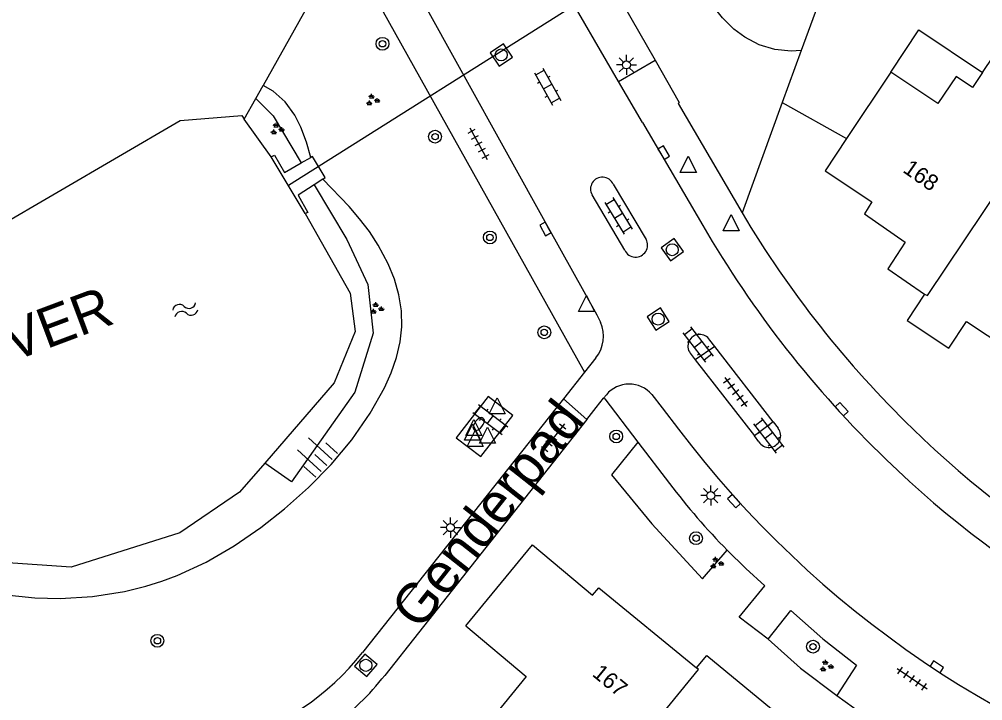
# Model space of a CAD drawing. Extents: x 126000 to 131009, y 393000 to 395500.
# Drawn here: x 130492.1 to 130552.1, y 395008.4 to 395050.8 of the extents above; entities that cross this region are included whole.
import ezdxf

# ---------------------------------------------------------------- set-up
doc = ezdxf.new("R2010")
doc.units = 0
for name, color, linetype in [('gg-afsc-erfafscheiding', 7, 'Continuous'), ('gg-anno-huisnummerreeks BGT', 7, 'Continuous'), ('gg-anno-naam water', 7, 'Continuous'), ('gg-anno-openbare ruimte label', 7, 'Continuous'), ('gg-bbg-gedigitaliseerde bebouwing', 7, 'Continuous'), ('gg-bbg-hoofdgebouw', 7, 'Continuous'), ('gg-bbg-luifel en loopbrug', 7, 'Continuous'), ('gg-bbg-tussenscheiding', 7, 'Continuous'), ('gg-knt-BGT kruinlijn', 7, 'Continuous'), ('gg-knt-verharding', 7, 'Continuous'), ('gg-knt-verharding nz', 7, 'Continuous'), ('gg-kntw-beschoeiing', 7, 'Continuous'), ('gg-kwrk-duiker nz buis', 7, 'Continuous'), ('gg-kwrk-uitstroombak niveau min 01', 7, 'Continuous'), ('gt-grn-groengrens', 7, 'Continuous'), ('gt-symb-boom', 7, 'Continuous'), ('gt-symb-brandkraan', 7, 'Continuous'), ('gt-symb-groenvak', 7, 'Continuous'), ('gt-symb-klinker verharding', 7, 'Continuous'), ('gt-symb-kolk', 7, 'Continuous'), ('gt-symb-lichtmast', 7, 'Continuous'), ('gt-symb-rioolschacht', 7, 'Continuous'), ('gt-symb-talud symbool', 7, 'Continuous'), ('gt-symb-tegel verharding', 7, 'Continuous'), ('gt-symb-waterafsluiter', 7, 'Continuous'), ('gt-symb-watersymbool', 7, 'Continuous')]:
    doc.layers.add(name, color=color, linetype=linetype)

# ---------------------------------------------------------------- blocks, each defined once
blk = doc.blocks.new('gt0-BOOM')
at = {"layer": 'gt-symb-boom'}
for radius in [0.4, 0.2]:
    blk.add_circle((0, 0), radius, dxfattribs=at)
blk = doc.blocks.new('gt0-GRVAK')
at = {"layer": 'gt-symb-groenvak'}
for p, q in [((-0.11, 0.189), (-0.228, 0.24)), ((-0.182, 0.153), (0.088, 0.153)), ((-0.091, 0.211), (-0.156, 0.322)), ((-0.047, 0.214), (-0.047, 0.393)), ((-0.004, 0.211), (0.061, 0.322)), ((0.015, 0.189), (0.133, 0.24)), ((0.262, -0.052), (0.197, 0.059)), ((0.305, -0.049), (0.305, 0.13)), ((0.349, -0.052), (0.414, 0.059)), ((-0.245, -0.228), (-0.363, -0.177)), ((-0.318, -0.264), (-0.047, -0.264)), ((-0.226, -0.206), (-0.291, -0.095)), ((-0.183, -0.203), (-0.183, -0.024)), ((-0.139, -0.206), (-0.074, -0.095)), ((-0.12, -0.228), (-0.002, -0.177)), ((0.243, -0.074), (0.125, -0.023)), ((0.17, -0.11), (0.441, -0.11)), ((0.368, -0.074), (0.486, -0.023))]:
    blk.add_line(p, q, dxfattribs=at)
blk = doc.blocks.new('gt0-KL1')
at = {"layer": 'gt-symb-klinker verharding'}
for p, q in [((-1.15, 0.3), (1.15, 0.3)), ((-1, -0.3), (-1, 0.3)), ((-0.5, 0.3), (-0.5, 0.45)), ((0, -0.3), (0, 0.3)), ((0.5, 0.3), (0.5, 0.45)), ((1, -0.3), (1, 0.3)), ((-1.15, -0.3), (1.15, -0.3)), ((-0.5, -0.45), (-0.5, -0.3)), ((0.5, -0.45), (0.5, -0.3))]:
    blk.add_line(p, q, dxfattribs=at)
blk = doc.blocks.new('gt0-LMAST')
at = {"layer": 'gt-symb-lichtmast'}
for p, q in [((-0.005, 0.246), (-0.005, 0.621)), ((-0.182, 0.173), (-0.447, 0.438)), ((0.172, 0.173), (0.437, 0.438)), ((-0.255, -0.004), (-0.63, -0.004)), ((-0.182, -0.181), (-0.447, -0.446)), ((-0.005, -0.254), (-0.005, -0.629)), ((0.437, -0.446), (0.172, -0.181)), ((0.245, -0.004), (0.62, -0.004))]:
    blk.add_line(p, q, dxfattribs=at)
blk.add_circle((-0.005, -0.004), 0.25, dxfattribs=at)
blk = doc.blocks.new('gt0-RS')
at = {"layer": 'gt-symb-rioolschacht'}
blk.add_lwpolyline([(-0.5, -0.5), (0.5, -0.5), (0.5, 0.5), (-0.5, 0.5)], close=True, dxfattribs=at)
blk.add_circle((0, 0), 0.375, dxfattribs=at)
blk = doc.blocks.new('gt0-WAFSL')
at = {"layer": 'gt-symb-waterafsluiter'}
for p, q in [((-0.5, -0.333), (0, 0.667)), ((0, 0.667), (0.5, -0.333)), ((0.5, -0.333), (-0.5, -0.333))]:
    blk.add_line(p, q, dxfattribs=at)
blk = doc.blocks.new('gt0-KOLK')
at = {"layer": 'gt-symb-kolk'}
blk.add_lwpolyline([(0, 0), (0.375, 0), (0.375, 0.4), (-0.375, 0.4), (-0.375, 0), (0, 0)], dxfattribs=at)
blk = doc.blocks.new('gt0-TEG1')
at = {"layer": 'gt-symb-tegel verharding'}
for p, q in [((-1.125, 0), (1.125, 0)), ((-0.9, -0.25), (-0.9, 0.25)), ((-0.45, -0.25), (-0.45, 0.25)), ((0, -0.25), (0, 0.25)), ((0.45, -0.25), (0.45, 0.25)), ((0.9, -0.25), (0.9, 0.25))]:
    blk.add_line(p, q, dxfattribs=at)
blk = doc.blocks.new('gt0-WA')
at = {"layer": 'gt-symb-watersymbool'}
for centre, start, end in [((-0.323, 0.022), 28.07249, 151.92751), ((0.427, 0.422), 208.07248, 331.92751), ((-0.323, -0.428), 28.07249, 151.92751), ((0.427, -0.028), 208.07248, 331.92751)]:
    blk.add_arc(centre, 0.425, start, end, dxfattribs=at)
blk = doc.blocks.new('gt0-TALUD_1')
at = {"layer": 'gt-symb-talud symbool'}
for p, q in [((-1, -1), (-1, 0)), ((-0.5, -2), (-0.5, 0)), ((0, -1), (0, 0)), ((0.5, -2), (0.5, 0)), ((1, -1), (1, 0))]:
    blk.add_line(p, q, dxfattribs=at)
blk = doc.blocks.new('gt0-BR')
at = {"layer": 'gt-symb-brandkraan'}
for centre, radius, start, end in [((-0.244, 0), 0.206, 107.56694, 252.43307), ((0.599, -2.664), 3, 106.89205, 107.56694), ((0, -0.691), 0.938, 73.10799, 106.89205), ((-0.599, -2.664), 3, 72.43309, 73.10799), ((0.244, 0), 0.206, 287.56695, 72.43309), ((0.599, 2.664), 3, 252.43307, 253.10797), ((0, 0.691), 0.938, 253.10797, 286.89206), ((-0.599, 2.664), 3, 286.89206, 287.56695)]:
    blk.add_arc(centre, radius, start, end, dxfattribs=at)

msp = doc.modelspace()

# ---------------------------------------------------------------- linework, layer by layer
at = {"layer": 'gg-afsc-erfafscheiding'}
for p, q in [((130541.98, 395052.074), (130540.826, 395048.904)), ((130540.826, 395048.904), (130539.641, 395045.649)), ((130506.855, 395045.901), (130507.308, 395046.709)), ((130506.137, 395044.621), (130506.855, 395045.901)), ((130539.641, 395045.649), (130543.658, 395043.413)), ((130527.478, 395025.922), (130514.895, 395009.977))]:
    msp.add_line(p, q, dxfattribs=at)
msp.add_lwpolyline([(130511.227, 395054.559), (130511.474, 395054.142), (130507.308, 395046.709)], dxfattribs=at)
msp.add_arc((130501.254, 395020.739), 17.375, 306.41656, 321.72801, dxfattribs=at)
at = {"layer": 'gg-bbg-gedigitaliseerde bebouwing'}
for points in [[(130552.13, 395047.532), (130556.109, 395053.457), (130557.52, 395052.51)], [(130552.13, 395047.532), (130551.497, 395046.589), (130550.47, 395047.28), (130549.34, 395045.597), (130546.408, 395047.548)]]:
    msp.add_lwpolyline(points, dxfattribs=at)
at = {"layer": 'gg-bbg-hoofdgebouw'}
msp.add_line((130546.408, 395047.548), (130543.658, 395043.413), dxfattribs=at)
for points in [[(130543.658, 395043.413), (130542.318, 395041.397), (130545.22, 395039.462), (130544.761, 395038.724), (130547.298, 395036.949), (130546.216, 395035.291), (130548.513, 395033.727)], [(130548.513, 395033.727), (130547.434, 395032.068), (130550.026, 395030.352), (130551.124, 395032.018), (130553.706, 395030.316)], [(130519.934, 395013.069), (130524.083, 395018.112), (130527.835, 395014.971), (130528.214, 395015.419), (130534.299, 395010.443)], [(130519.934, 395013.069), (130523.704, 395009.912), (130520.035, 395005.423)], [(130534.299, 395010.443), (130534.941, 395011.207), (130540.874, 395006.339), (130540.256, 395005.575), (130542.924, 395003.409)]]:
    msp.add_lwpolyline(points, dxfattribs=at)
at = {"layer": 'gg-bbg-luifel en loopbrug'}
msp.add_lwpolyline([(130546.408, 395047.548), (130548.155, 395050.175), (130552.13, 395047.532)], dxfattribs=at)
at = {"layer": 'gg-bbg-tussenscheiding'}
for points in [[(130548.513, 395033.727), (130548.69, 395033.64), (130553.34, 395040.56), (130553.46, 395040.48)], [(130528.27, 395002.58), (130528.17, 395002.67), (130534.43, 395010.34), (130534.299, 395010.443)]]:
    msp.add_lwpolyline(points, dxfattribs=at)
at = {"layer": 'gg-knt-BGT kruinlijn'}
for points in [[(130540.826, 395048.904), (130540.2, 395048.855), (130539.191, 395048.964), (130538.214, 395049.257), (130537.312, 395049.716), (130536.627, 395050.23), (130535.92, 395050.938), (130535.289, 395051.729), (130534.71, 395052.564), (130533.421, 395054.643), (130531.991, 395057.27), (130530.661, 395060.029), (130530.282, 395060.956), (130529.953, 395061.902), (130529.666, 395062.954), (130529.486, 395063.95), (130529.446, 395064.565)], [(130510.276, 395042.233), (130510.005, 395043.184), (130509.666, 395044.126), (130509.288, 395044.876), (130508.692, 395045.689), (130507.945, 395046.362), (130507.308, 395046.709)], [(130491.091, 395015.007), (130493.082, 395014.812), (130494.677, 395014.769), (130496.682, 395014.884), (130498.667, 395015.194), (130500, 395015.527), (130501.01, 395015.837), (130501.948, 395016.19), (130503.765, 395017.034), (130505.504, 395018.042), (130507.163, 395019.187), (130508.635, 395020.349), (130510.138, 395021.686), (130511.541, 395023.117), (130512.826, 395024.654), (130513.974, 395026.309), (130514.864, 395027.892), (130515.283, 395028.821), (130515.618, 395029.775), (130515.849, 395030.748), (130515.95, 395031.676), (130515.922, 395032.673), (130515.762, 395033.667), (130515.486, 395034.647), (130515.108, 395035.598), (130514.486, 395036.777), (130513.931, 395037.619), (130513.322, 395038.414), (130512.67, 395039.172), (130511.029, 395040.885)]]:
    msp.add_lwpolyline(points, dxfattribs=at)
at = {"layer": 'gg-knt-verharding'}
for p, q in [((130502.559, 395078.42), (130525.071, 395037.88)), ((130512.144, 395056.053), (130527.324, 395028.853)), ((130530.934, 395044.42), (130529.452, 395046.971)), ((130533.157, 395045.589), (130537.141, 395038.783)), ((130539.641, 395045.649), (130537.141, 395038.783)), ((130530.934, 395044.42), (130534.694, 395038)), ((130529.111, 395040.574), (130531.161, 395037.133)), ((130529.838, 395036.455), (130527.806, 395039.901)), ((130535.44, 395030.456), (130535.131, 395030.855)), ((130535.44, 395030.456), (130534.232, 395029.631)), ((130539.074, 395025.77), (130535.44, 395030.456)), ((130528.04, 395029.743), (130527.324, 395028.853)), ((130533.913, 395030.042), (130534.232, 395029.631)), ((130534.232, 395029.631), (130537.919, 395024.885)), ((130527.324, 395028.853), (130526.011, 395027.196)), ((130526.011, 395027.196), (130513.497, 395011.393)), ((130527.478, 395025.922), (130526.011, 395027.196)), ((130528.065, 395026.666), (130528.522, 395027.245)), ((130528.522, 395027.245), (130528.69, 395027.458)), ((130528.522, 395027.245), (130528.593, 395027.189)), ((130528.593, 395027.189), (130530.65, 395024.501)), ((130531.517, 395027.463), (130532.158, 395026.632)), ((130527.478, 395025.922), (130528.065, 395026.666)), ((130532.158, 395026.632), (130533.179, 395025.313)), ((130539.074, 395025.77), (130537.919, 395024.885)), ((130539.074, 395025.77), (130539.391, 395025.362)), ((130538.195, 395024.53), (130537.919, 395024.885)), ((130530.65, 395024.501), (130532.624, 395021.921))]:
    msp.add_line(p, q, dxfattribs=at)
for points in [[(130522.063, 395064.543), (130522.242, 395064.636), (130524.96, 395059.965), (130526.264, 395060.707), (130528.636, 395056.66), (130527.354, 395055.926), (130531.724, 395048.288)], [(130529.452, 395046.971), (130522.252, 395059.364), (130519.94, 395063.293)], [(130531.724, 395048.288), (130533.231, 395045.655), (130533.157, 395045.589)], [(130525.071, 395037.88), (130528.102, 395032.425), (130528.332, 395031.97)], [(130522.874, 395026.158), (130521.324, 395027.347), (130519.343, 395024.766), (130520.874, 395023.608), (130522.874, 395026.158)], [(130538.775, 395012.24), (130536.967, 395013.605), (130538.57, 395015.547), (130537.372, 395016.636), (130536.22, 395017.766)], [(130538.775, 395012.24), (130540.177, 395014.009), (130542.182, 395012.258), (130544.271, 395010.609), (130543.042, 395008.729)], [(130543.042, 395008.729), (130545.65, 395006.844), (130548.322, 395005.051)]]:
    msp.add_lwpolyline(points, dxfattribs=at)
for centre, radius, start, end in [((130528.44, 395040.273), 0.735, 24.12472, 210.43639), ((130593.016, 395072.033), 65.019, 210.75571, 225.88655), ((130592.586, 395071.586), 66.929, 210.11986, 226.02464), ((130530.511, 395036.772), 0.744, 205.21883, 29.04888), ((130526.294, 395031.105), 2.214, 322.05079, 23.0094), ((130534.501, 395030.48), 0.733, 30.75307, 216.69218), ((130530.106, 395026.27), 1.848, 40.20928, 139.9934), ((130584.855, 395064.492), 64.849, 217.16814, 254.46544), ((130538.822, 395024.904), 0.73, 210.8455, 38.80348), ((130590.894, 395069.455), 61.692, 225.63513, 254.24619), ((130591.28, 395070.145), 64.986, 225.97128, 254.13763), ((130566.993, 395048.033), 43.163, 217.22541, 224.52456), ((130500.571, 395021.629), 16.488, 286.46885, 321.62612)]:
    msp.add_arc(centre, radius, start, end, dxfattribs=at)
at = {"layer": 'gg-knt-verharding nz'}
msp.add_line((130529.452, 395046.971), (130531.724, 395048.288), dxfattribs=at)
at = {"layer": 'gg-kntw-beschoeiing'}
msp.add_line((130507.818, 395042.273), (130506.137, 395044.621), dxfattribs=at)
for points in [[(130490.589, 395037.799), (130502.132, 395044.544), (130505.983, 395044.852), (130506.137, 395044.621)], [(130509.938, 395038.733), (130512.731, 395033.785), (130513.05, 395031.394), (130511.743, 395028.202), (130507.416, 395023.198)], [(130507.416, 395023.198), (130505.845, 395021.381), (130502.129, 395018.858), (130495.351, 395016.704), (130488.982, 395017.16), (130484.039, 395018.195)]]:
    msp.add_lwpolyline(points, dxfattribs=at)
at = {"layer": 'gg-kwrk-duiker nz buis'}
msp.add_line((130536.378, 395057.821), (130508.887, 395040.488), dxfattribs=at)
at = {"layer": 'gg-kwrk-uitstroombak niveau min 01'}
for p, q in [((130509.938, 395038.733), (130507.818, 395042.273)), ((130509.678, 395041.892), (130510.276, 395042.233)), ((130511.029, 395040.885), (130510.49, 395040.53))]:
    msp.add_line(p, q, dxfattribs=at)
for points in [[(130507.818, 395042.273), (130508.011, 395042.371), (130508.639, 395041.301), (130509.678, 395041.892)], [(130511.029, 395040.885), (130511.176, 395040.982), (130510.39, 395042.298), (130510.276, 395042.233)], [(130510.49, 395040.53), (130509.494, 395039.875), (130510.098, 395038.798), (130509.938, 395038.733)]]:
    msp.add_lwpolyline(points, dxfattribs=at)
at = {"layer": 'gt-grn-groengrens'}
for points in [[(130506.855, 395045.901), (130507.932, 395044.824), (130509.678, 395041.892)], [(130510.49, 395040.53), (130512.523, 395037.117), (130513.834, 395034.33), (130514.162, 395031.297), (130513.015, 395027.608), (130509.08, 395022.033), (130507.416, 395023.198)], [(130530.65, 395024.501), (130529.02, 395022.47), (130531.533, 395019.407), (130534.682, 395015.998), (130536.22, 395017.766)], [(130538.775, 395012.24), (130540.786, 395010.424), (130543.042, 395008.729)]]:
    msp.add_lwpolyline(points, dxfattribs=at)

# ---------------------------------------------------------------- block references
at = {"layer": 'gt-symb-boom'}
for p in [(130514.745, 395049.313), (130518.021, 395043.528), (130521.435, 395037.252), (130524.822, 395031.338), (130529.304, 395024.856), (130534.278, 395018.52), (130500.724, 395012.129), (130541.564, 395011.761)]:
    msp.add_blockref('gt0-BOOM', p, dxfattribs=at)
at = {"layer": 'gt-symb-brandkraan', "rotation": -128.3824573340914}
msp.add_blockref('gt0-BR', (130520.74, 395025.63), dxfattribs=at)
at = {"layer": 'gt-symb-groenvak'}
for p in [(130514.114, 395045.799), (130508.163, 395043.995), (130514.376, 395032.823), (130535.542, 395016.961), (130542.379, 395010.547)]:
    msp.add_blockref('gt0-GRVAK', p, dxfattribs=at)
at = {"layer": 'gt-symb-klinker verharding'}
for p, rotation in [((130525.034, 395046.649), -61.00102285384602), ((130529.444, 395038.599), -58.407508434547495), ((130534.413, 395030.585), 127.80965211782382), ((130521.464, 395025.904), -36.99589775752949), ((130538.818, 395024.915), 127.80965211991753)]:
    msp.add_blockref('gt0-KL1', p, dxfattribs=dict(at, rotation=rotation))
at = {"layer": 'gt-symb-kolk'}
for p, rotation in [((130532.095, 395042.435), -59.458901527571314), ((130525.071, 395037.88), 119.07686353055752), ((130543.2, 395026.419), -47.5142053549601), ((130536.79, 395020.963), 132.28524834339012), ((130549.165, 395010.349), -33.833028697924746)]:
    msp.add_blockref('gt0-KOLK', p, dxfattribs=dict(at, rotation=rotation))
at = {"layer": 'gt-symb-lichtmast'}
for p in [(130529.942, 395048.003), (130535.195, 395021.176), (130518.981, 395019.18)]:
    msp.add_blockref('gt0-LMAST', p, dxfattribs=at)
at = {"layer": 'gt-symb-rioolschacht'}
for p, rotation in [((130522.143, 395048.616), -55.80135638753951), ((130532.795, 395036.486), -54.68878656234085), ((130531.915, 395032.165), -56.78645971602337), ((130513.705, 395010.6), 49.746814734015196)]:
    msp.add_blockref('gt0-RS', p, dxfattribs=dict(at, rotation=rotation))
at = {"layer": 'gt-symb-talud symbool', "xscale": 1.0001344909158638, "yscale": 1.0001344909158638, "rotation": -132.44710185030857}
msp.add_blockref('gt0-TALUD_1', (130511.269, 395023.051), dxfattribs=at)
at = {"layer": 'gt-symb-tegel verharding'}
for p, rotation in [((130520.728, 395043.09), -61.00102285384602), ((130536.738, 395027.627), -52.92387968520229), ((130525.403, 395024.766), 51.742983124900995), ((130547.739, 395009.768), -34.40523428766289)]:
    msp.add_blockref('gt0-TEG1', p, dxfattribs=dict(at, rotation=rotation))
at = {"layer": 'gt-symb-waterafsluiter'}
for p in [(130533.795, 395041.637), (130536.459, 395038.003), (130527.454, 395032.962), (130521.88, 395026.602), (130520.43, 395025.238), (130521.282, 395024.767)]:
    msp.add_blockref('gt0-WAFSL', p, dxfattribs=at)
for p, rotation in [((130520.354, 395024.966), -0.11459140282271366), ((130520.516, 395024.557), 0.05729576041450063)]:
    msp.add_blockref('gt0-WAFSL', p, dxfattribs=dict(at, rotation=rotation))
at = {"layer": 'gt-symb-watersymbool', "rotation": 17.511195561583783}
msp.add_blockref('gt0-WA', (130502.409, 395032.727), dxfattribs=at)

# ---------------------------------------------------------------- texts
at = {"layer": 'gg-anno-huisnummerreeks BGT'}
for s, rotation, p in [('168', 325, (130547.1, 395041.358)), ('167', 320.7, (130527.751, 395009.984))]:
    msp.add_text(s, height=1, rotation=rotation, dxfattribs=at).set_placement(p)
at = {"layer": 'gg-anno-naam water'}
msp.add_text('DINTELVIJVER', height=2.5, rotation=20.53594, dxfattribs=at).set_placement((130476.066, 395023.642))
at = {"layer": 'gg-anno-openbare ruimte label'}
msp.add_text('Genderpad', height=2.5, rotation=51.7, dxfattribs=at).set_placement((130517.074, 395012.706))

doc.saveas('drawing.dxf')
